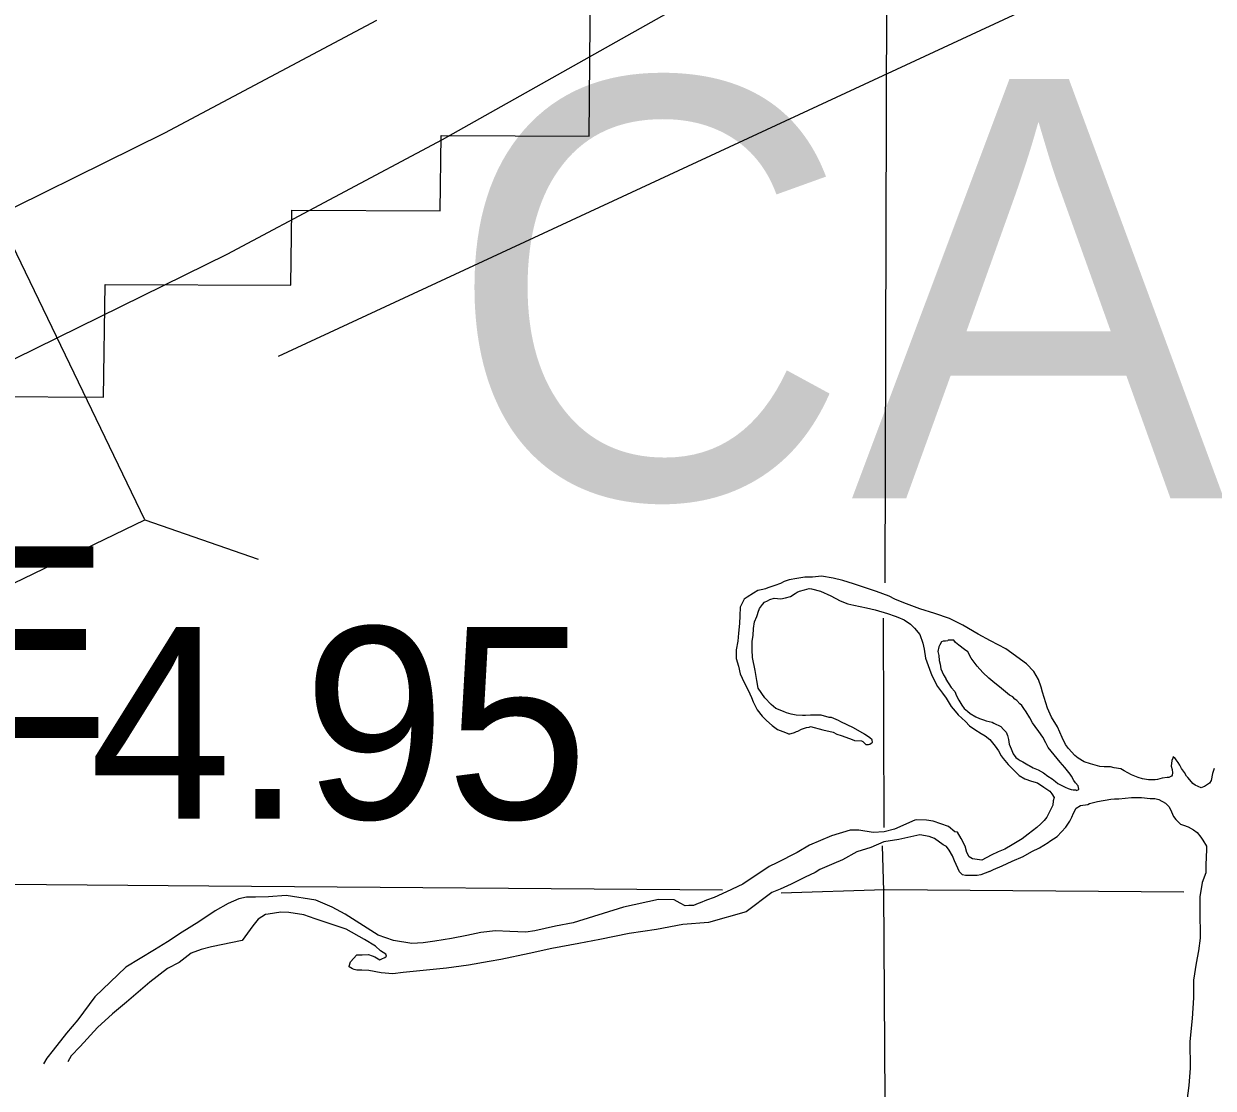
# Model space of a CAD drawing. Extents: x 369523 to 838377, y 495025 to 936819.
# Drawn here: x 586571 to 591813, y 797650 to 802341 of the extents above; entities that cross this region are included whole.
import ezdxf

# ---------------------------------------------------------------- set-up
doc = ezdxf.new("R2010")
doc.units = 0
for name, color, linetype in [('21', 7, 'Continuous'), ('DSN_DRFT_Common-Annotations', 7, 'Continuous'), ('DSN_DRFT_Junk-No-Plot', 7, 'Continuous'), ('Level 10', 7, 'Continuous'), ('Level 11', 7, 'Continuous'), ('Level 2', 7, 'Continuous'), ('Level 21', 7, 'Continuous'), ('Level 22', 7, 'Continuous')]:
    doc.layers.add(name, color=color, linetype=linetype)

msp = doc.modelspace()

# ---------------------------------------------------------------- linework, layer by layer
at = {"layer": '21'}
msp.add_lwpolyline([(596237.3, 808365.2), (591012.6, 802415.3), (587691.5, 800875.6)], dxfattribs=at)
at = {"layer": 'Level 10'}
for points in [[(591203.2, 799116.8), (591175.4, 799147), (591161.6, 799165.1), (591147.8, 799195.2), (591126.1, 799243.4), (591100.5, 799285.6), (591082.8, 799325.7), (591061.2, 799395.9), (591055.4, 799417.9), (591043.6, 799452), (591021.9, 799486.2), (590990.2, 799520.4), (590898.8, 799587), (590831.1, 799621.4), (590777.4, 799651.8), (590709.8, 799690.2), (590650.1, 799720.6), (590586.4, 799743), (590520.6, 799763.4), (590448.9, 799789.9), (590409.1, 799806.1), (590385.2, 799818.3), (590329.5, 799838.6), (590297.6, 799848.9), (590227.9, 799873.3), (590180.1, 799887.6), (590138.2, 799897.9), (590086.4, 799906.2), (590046.4, 799902.4), (590012.5, 799902.6), (589978.5, 799896.8), (589944.6, 799891), (589922.6, 799883.2), (589906.5, 799875.2), (589880.5, 799865.4), (589850.5, 799855.6), (589840.5, 799851.6), (589828.5, 799847.7), (589806.5, 799843.8), (589786.5, 799832), (589758.4, 799814.1), (589746.4, 799806.2), (589728.2, 799770.3), (589726, 799732.3), (589725.8, 799698.2), (589721.5, 799656.2), (589717.3, 799620.2), (589711.1, 799582.2), (589710.8, 799544.2), (589720.6, 799510.1), (589728.3, 799476.1), (589746.1, 799437.9), (589763.8, 799403.8), (589777.6, 799371.7), (589785.5, 799353.6), (589803.2, 799317.5), (589825, 799289.4), (589844.8, 799271.2), (589868.6, 799249.1), (589892.5, 799230.9), (589916.4, 799222.8), (589942.3, 799212.6), (589942.2, 799210.6), (589968.2, 799218.4), (589976.3, 799222.4), (589982.3, 799224.4), (589998.3, 799232.3), (590002.3, 799234.2), (590020.3, 799240.1), (590032.3, 799242.1), (590038.3, 799244), (590092.1, 799229.7), (590137.9, 799219.4), (590153.8, 799211.3), (590173.8, 799205.2), (590209.6, 799190.9), (590221.6, 799186.9), (590231.5, 799182.8), (590263.4, 799180.6), (590269.4, 799178.6), (590281.3, 799164.5), (590293.3, 799164.4), (590299.3, 799166.4), (590305.3, 799170.4), (590311.3, 799174.3), (590309.4, 799186.3), (590299.4, 799194.4), (590275.6, 799210.6), (590227.9, 799238.9), (590172.1, 799265.2), (590162.2, 799271.3), (590130.3, 799283.5), (590120.4, 799283.6), (590084.5, 799293.8), (590062.5, 799293.9), (590038.6, 799294.1), (590016.6, 799292.2), (590002.6, 799292.3), (589974.7, 799294.4), (589952.8, 799298.6), (589932.9, 799304.7)], [(591203.2, 799116.8), (591175.4, 799147), (591161.6, 799165.1), (591147.8, 799195.2), (591126.1, 799243.4), (591100.5, 799285.6), (591082.8, 799325.7), (591061.2, 799395.9), (591055.4, 799417.9), (591043.6, 799452), (591021.9, 799486.2), (590990.2, 799520.4), (590898.8, 799587), (590831.1, 799621.4), (590777.4, 799651.8), (590709.8, 799690.2), (590650.1, 799720.6), (590586.4, 799743), (590520.6, 799763.4), (590448.9, 799789.9), (590409.1, 799806.1), (590385.2, 799818.3), (590329.5, 799838.6), (590297.6, 799848.9), (590227.9, 799873.3), (590180.1, 799887.6), (590138.2, 799897.9), (590086.4, 799906.2), (590046.4, 799902.4), (590012.5, 799902.6), (589978.5, 799896.8), (589944.6, 799891), (589922.6, 799883.2), (589906.5, 799875.2), (589880.5, 799865.4), (589850.5, 799855.6), (589840.5, 799851.6), (589828.5, 799847.7), (589806.5, 799843.8), (589786.5, 799832), (589758.4, 799814.1), (589746.4, 799806.2), (589728.2, 799770.3), (589726, 799732.3), (589725.8, 799698.2), (589721.5, 799656.2), (589717.3, 799620.2), (589711.1, 799582.2), (589710.8, 799544.2), (589720.6, 799510.1), (589728.3, 799476.1), (589746.1, 799437.9), (589763.8, 799403.8), (589777.6, 799371.7), (589785.5, 799353.6), (589803.2, 799317.5), (589825, 799289.4), (589844.8, 799271.2), (589868.6, 799249.1), (589892.5, 799230.9), (589916.4, 799222.8), (589942.3, 799212.6), (589942.2, 799210.6), (589968.2, 799218.4), (589976.3, 799222.4), (589982.3, 799224.4), (589998.3, 799232.3), (590002.3, 799234.2), (590020.3, 799240.1), (590032.3, 799242.1), (590038.3, 799244), (590092.1, 799229.7), (590137.9, 799219.4), (590153.8, 799211.3), (590173.8, 799205.2), (590209.6, 799190.9), (590221.6, 799186.9), (590231.5, 799182.8), (590263.4, 799180.6), (590269.4, 799178.6), (590281.3, 799164.5), (590293.3, 799164.4), (590299.3, 799166.4), (590305.3, 799170.4), (590311.3, 799174.3), (590309.4, 799186.3), (590299.4, 799194.4), (590275.6, 799210.6), (590227.9, 799238.9), (590172.1, 799265.2), (590162.2, 799271.3), (590130.3, 799283.5), (590120.4, 799283.6), (590084.5, 799293.8), (590062.5, 799293.9), (590038.6, 799294.1), (590016.6, 799292.2), (590002.6, 799292.3), (589974.7, 799294.4), (589952.8, 799298.6), (589932.9, 799304.7)], [(589932.9, 799304.7), (589918.9, 799310.8), (589885.1, 799323), (589865.2, 799341.1), (589837.5, 799371.3), (589807.8, 799413.5), (589802, 799447.6), (589794.3, 799491.7), (589782.7, 799547.8), (589780.9, 799581.8), (589781.2, 799619.8), (589785.3, 799645.8), (589787.5, 799675.8), (589791.7, 799705.8), (589801.8, 799729.8), (589803.9, 799737.8), (589807.9, 799747.8), (589814, 799763.7), (589822.1, 799775.7), (589826.1, 799781.7), (589836.1, 799791.6), (589848.2, 799797.6), (589858.2, 799803.5), (589878.2, 799809.4), (589908.1, 799807.2), (589928.1, 799811.1), (589950.1, 799816.9), (589970.1, 799830.8), (589980.1, 799836.8), (589990.2, 799840.7), (590012.1, 799846.6), (590032.1, 799852.5), (590042.1, 799850.4), (590082, 799840.2), (590127.8, 799819.9), (590169.5, 799797.6), (590203.4, 799785.4), (590229.3, 799779.2), (590285.1, 799766.9), (590323, 799758.6), (590376.8, 799742.3), (590410.6, 799730.1), (590422.6, 799726), (590450.5, 799713.8), (590478.3, 799695.6), (590496.1, 799677.5), (590519.9, 799649.4), (590533.6, 799611.3), (590539.5, 799585.2), (590545.2, 799545.1), (590562.9, 799497), (590572.7, 799468.9), (590598.3, 799420.7), (590620.1, 799390.6), (590635.9, 799368.5), (590657.6, 799332.3), (590675.5, 799312.2), (590689.3, 799296.1), (590721.1, 799265.9), (590738.9, 799247.8), (590762.8, 799231.6), (590790.6, 799213.4), (590808.5, 799203.3), (590828.4, 799187.2), (590852.1, 799157), (590866, 799136.9), (590877.8, 799114.8), (590887.7, 799102.8), (590909.5, 799076.6), (590931.3, 799054.5), (590957.1, 799028.3), (590983, 799014.1), (591012.8, 799003.9), (591038.7, 798995.8), (591066.6, 798977.6), (591092.4, 798959.4), (591102.3, 798947.4), (591112.2, 798931.3), (591108.1, 798917.3), (591106, 798897.3), (591095.9, 798877.3), (591079.7, 798845.4), (591067.6, 798829.5), (591053.6, 798815.6), (591035.5, 798799.7), (590997.4, 798769.9), (590971.3, 798750), (590927.2, 798722.3), (590895.2, 798704.5), (590865.2, 798692.6), (590835.1, 798676.8), (590793.1, 798655)], [(589932.9, 799304.7), (589918.9, 799310.8), (589885.1, 799323), (589865.2, 799341.1), (589837.5, 799371.3), (589807.8, 799413.5), (589802, 799447.6), (589794.3, 799491.7), (589782.7, 799547.8), (589780.9, 799581.8), (589781.2, 799619.8), (589785.3, 799645.8), (589787.5, 799675.8), (589791.7, 799705.8), (589801.8, 799729.8), (589803.9, 799737.8), (589807.9, 799747.8), (589814, 799763.7), (589822.1, 799775.7), (589826.1, 799781.7), (589836.1, 799791.6), (589848.2, 799797.6), (589858.2, 799803.5), (589878.2, 799809.4), (589908.1, 799807.2), (589928.1, 799811.1), (589950.1, 799816.9), (589970.1, 799830.8), (589980.1, 799836.8), (589990.2, 799840.7), (590012.1, 799846.6), (590032.1, 799852.5), (590042.1, 799850.4), (590082, 799840.2), (590127.8, 799819.9), (590169.5, 799797.6), (590203.4, 799785.4), (590229.3, 799779.2), (590285.1, 799766.9), (590323, 799758.6), (590376.8, 799742.3), (590410.6, 799730.1), (590422.6, 799726), (590450.5, 799713.8), (590478.3, 799695.6), (590496.1, 799677.5), (590519.9, 799649.4), (590533.6, 799611.3), (590539.5, 799585.2), (590545.2, 799545.1), (590562.9, 799497), (590572.7, 799468.9), (590598.3, 799420.7), (590620.1, 799390.6), (590635.9, 799368.5), (590657.6, 799332.3), (590675.5, 799312.2), (590689.3, 799296.1), (590721.1, 799265.9), (590738.9, 799247.8), (590762.8, 799231.6), (590790.6, 799213.4), (590808.5, 799203.3), (590828.4, 799187.2), (590852.1, 799157), (590866, 799136.9), (590877.8, 799114.8), (590887.7, 799102.8), (590909.5, 799076.6), (590931.3, 799054.5), (590957.1, 799028.3), (590983, 799014.1), (591012.8, 799003.9), (591038.7, 798995.8), (591066.6, 798977.6), (591092.4, 798959.4), (591102.3, 798947.4), (591112.2, 798931.3), (591108.1, 798917.3), (591106, 798897.3), (591095.9, 798877.3), (591079.7, 798845.4), (591067.6, 798829.5), (591053.6, 798815.6), (591035.5, 798799.7), (590997.4, 798769.9), (590971.3, 798750), (590927.2, 798722.3), (590895.2, 798704.5), (590865.2, 798692.6), (590835.1, 798676.8), (590793.1, 798655)], [(590915.4, 799382.8), (590871.8, 799419.1), (590849.9, 799435.2), (590824.1, 799457.4), (590798.3, 799481.6), (590772.5, 799509.7), (590746.8, 799545.9), (590731, 799574), (590717.1, 799584.1), (590691.3, 799602.3), (590677.4, 799614.4), (590669.5, 799624.4), (590645.5, 799624.6), (590643.5, 799622.6), (590633.5, 799620.7), (590623.5, 799620.7), (590615.5, 799616.8), (590607.5, 799604.8), (590603.4, 799594.8), (590599.3, 799574.8), (590603.2, 799556.8), (590605, 799534.8), (590608.9, 799518.7), (590612.8, 799498.7), (590624.6, 799472.6), (590634.5, 799456.5), (590634.4, 799452.5)], [(590915.4, 799382.8), (590871.8, 799419.1), (590849.9, 799435.2), (590824.1, 799457.4), (590798.3, 799481.6), (590772.5, 799509.7), (590746.8, 799545.9), (590731, 799574), (590717.1, 799584.1), (590691.3, 799602.3), (590677.4, 799614.4), (590669.5, 799624.4), (590645.5, 799624.6), (590643.5, 799622.6), (590633.5, 799620.7), (590623.5, 799620.7), (590615.5, 799616.8), (590607.5, 799604.8), (590603.4, 799594.8), (590599.3, 799574.8), (590603.2, 799556.8), (590605, 799534.8), (590608.9, 799518.7), (590612.8, 799498.7), (590624.6, 799472.6), (590634.5, 799456.5), (590634.4, 799452.5)], [(590634.4, 799452.5), (590658.2, 799416.4), (590674, 799398.3), (590681.9, 799380.2), (590691.7, 799360.1), (590705.6, 799338), (590715.5, 799324), (590729.4, 799311.9), (590741.3, 799301.8), (590767.1, 799287.6), (590783, 799279.5), (590801, 799273.4), (590812.9, 799269.3), (590838.8, 799263.2), (590846.8, 799259.1), (590876.6, 799244.9), (590888.5, 799230.8), (590900.4, 799218.8), (590906.3, 799204.7), (590910.2, 799186.7), (590914.1, 799166.6), (590921.9, 799146.6), (590931.8, 799124.5), (590943.6, 799108.4), (590953.6, 799100.4), (590961.5, 799094.3), (590973.5, 799088.2), (590995.3, 799076.1), (591001.3, 799072), (591019.2, 799061.9), (591041.1, 799053.8), (591065, 799039.6), (591084.8, 799025.5), (591102.7, 799013.4), (591118.6, 799001.3), (591128.6, 798993.2), (591152.4, 798981.1), (591160.4, 798977), (591174.3, 798970.9), (591186.3, 798966.9), (591196.2, 798964.8), (591202.2, 798964.8), (591208.2, 798964.7), (591210.2, 798962.7), (591218.2, 798964.7), (591220.2, 798968.6), (591218.3, 798982.7), (591206.4, 798996.8), (591198.5, 799006.8), (591188.6, 799024.9), (591182.7, 799034.9), (591158.9, 799063.1), (591139.1, 799087.2), (591111.4, 799119.4), (591085.6, 799151.6), (591075.8, 799171.7), (591062, 799197.8), (591044.2, 799221.9), (591028.3, 799244), (591016.5, 799260.1), (591004.6, 799282.2), (590988.8, 799308.3), (590978.9, 799324.4), (590969, 799336.4), (590961.1, 799344.5), (590947.2, 799358.6), (590939.3, 799364.6), (590929.4, 799374.7), (590915.4, 799382.8)], [(590634.4, 799452.5), (590658.2, 799416.4), (590674, 799398.3), (590681.9, 799380.2), (590691.7, 799360.1), (590705.6, 799338), (590715.5, 799324), (590729.4, 799311.9), (590741.3, 799301.8), (590767.1, 799287.6), (590783, 799279.5), (590801, 799273.4), (590812.9, 799269.3), (590838.8, 799263.2), (590846.8, 799259.1), (590876.6, 799244.9), (590888.5, 799230.8), (590900.4, 799218.8), (590906.3, 799204.7), (590910.2, 799186.7), (590914.1, 799166.6), (590921.9, 799146.6), (590931.8, 799124.5), (590943.6, 799108.4), (590953.6, 799100.4), (590961.5, 799094.3), (590973.5, 799088.2), (590995.3, 799076.1), (591001.3, 799072), (591019.2, 799061.9), (591041.1, 799053.8), (591065, 799039.6), (591084.8, 799025.5), (591102.7, 799013.4), (591118.6, 799001.3), (591128.6, 798993.2), (591152.4, 798981.1), (591160.4, 798977), (591174.3, 798970.9), (591186.3, 798966.9), (591196.2, 798964.8), (591202.2, 798964.8), (591208.2, 798964.7), (591210.2, 798962.7), (591218.2, 798964.7), (591220.2, 798968.6), (591218.3, 798982.7), (591206.4, 798996.8), (591198.5, 799006.8), (591188.6, 799024.9), (591182.7, 799034.9), (591158.9, 799063.1), (591139.1, 799087.2), (591111.4, 799119.4), (591085.6, 799151.6), (591075.8, 799171.7), (591062, 799197.8), (591044.2, 799221.9), (591028.3, 799244), (591016.5, 799260.1), (591004.6, 799282.2), (590988.8, 799308.3), (590978.9, 799324.4), (590969, 799336.4), (590961.1, 799344.5), (590947.2, 799358.6), (590939.3, 799364.6), (590929.4, 799374.7), (590915.4, 799382.8)], [(591817.6, 799059.1), (591809.5, 799037.1), (591803.3, 799007.1), (591797.3, 798995.2), (591775.2, 798979.3), (591773.2, 798979.3), (591759.2, 798973.4), (591733.3, 798985.5), (591723.4, 798993.6), (591709.5, 799009.7), (591701.6, 799019.7), (591695.7, 799025.8), (591685.8, 799041.9), (591673.9, 799059.9), (591666, 799074), (591658.1, 799086.1), (591650.2, 799098.1), (591644.3, 799106.2), (591640.3, 799108.2), (591636.3, 799112.2), (591634.3, 799104.2), (591630.2, 799094.2), (591628.1, 799070.2), (591632, 799054.2), (591633.9, 799040.2), (591631.8, 799030.2), (591629.8, 799026.2), (591617.8, 799020.3), (591609.8, 799020.3), (591587.8, 799016.4), (591567.8, 799010.6), (591557.8, 799008.6), (591527.9, 799008.8), (591502, 799013), (591482, 799019.1), (591452.2, 799031.3), (591420.3, 799049.5), (591406.4, 799057.6), (591376.5, 799061.8), (591360.6, 799065.9), (591332.6, 799066), (591312.7, 799068.2), (591272.8, 799080.4), (591244.9, 799088.6), (591217.1, 799104.8), (591203.2, 799116.8)], [(591817.6, 799059.1), (591809.5, 799037.1), (591803.3, 799007.1), (591797.3, 798995.2), (591775.2, 798979.3), (591773.2, 798979.3), (591759.2, 798973.4), (591733.3, 798985.5), (591723.4, 798993.6), (591709.5, 799009.7), (591701.6, 799019.7), (591695.7, 799025.8), (591685.8, 799041.9), (591673.9, 799059.9), (591666, 799074), (591658.1, 799086.1), (591650.2, 799098.1), (591644.3, 799106.2), (591640.3, 799108.2), (591636.3, 799112.2), (591634.3, 799104.2), (591630.2, 799094.2), (591628.1, 799070.2), (591632, 799054.2), (591633.9, 799040.2), (591631.8, 799030.2), (591629.8, 799026.2), (591617.8, 799020.3), (591609.8, 799020.3), (591587.8, 799016.4), (591567.8, 799010.6), (591557.8, 799008.6), (591527.9, 799008.8), (591502, 799013), (591482, 799019.1), (591452.2, 799031.3), (591420.3, 799049.5), (591406.4, 799057.6), (591376.5, 799061.8), (591360.6, 799065.9), (591332.6, 799066), (591312.7, 799068.2), (591272.8, 799080.4), (591244.9, 799088.6), (591217.1, 799104.8), (591203.2, 799116.8)], [(590826.7, 798604.8), (590844.7, 798614.7), (590882.7, 798630.5), (590926.8, 798650.2), (590974.8, 798671.9), (591012.9, 798693.7), (591046.9, 798709.5), (591085, 798733.3), (591093, 798739.3), (591125.1, 798759.1), (591163.3, 798800.9), (591181.4, 798826.8), (591189.5, 798844.8), (591197.6, 798862.7), (591209.7, 798884.7), (591227.7, 798896.6), (591259.7, 798900.4), (591267.7, 798904.3), (591303.7, 798914.1), (591361.7, 798923.8), (591377.6, 798925.7), (591397.6, 798925.5), (591453.5, 798931.2), (591497.4, 798930.9), (591535.3, 798926.7), (591555.3, 798926.6), (591573.2, 798922.5), (591603.1, 798906.3), (591618.9, 798890.2), (591628.8, 798868.1), (591638.6, 798848), (591648.5, 798834), (591654.5, 798827.9), (591664.4, 798817.8), (591668.4, 798813.8), (591682.3, 798809.7), (591702.2, 798801.6), (591726.1, 798789.4), (591742, 798777.3), (591757.8, 798757.2), (591767.7, 798743.2), (591783.5, 798717.1), (591783.4, 798703), (591781, 798635), (591780.8, 798599), (591764.5, 798557.1), (591754.2, 798493.1), (591753.8, 798435), (591755, 798311), (591748.7, 798255), (591738.3, 798201), (591725.9, 798127), (591725.4, 798049), (591720.8, 797956.9), (591710.2, 797856.9), (591711.5, 797738.8), (591705, 797662.8), (591694.4, 797572.8)], [(590826.7, 798604.8), (590844.7, 798614.7), (590882.7, 798630.5), (590926.8, 798650.2), (590974.8, 798671.9), (591012.9, 798693.7), (591046.9, 798709.5), (591085, 798733.3), (591093, 798739.3), (591125.1, 798759.1), (591163.3, 798800.9), (591181.4, 798826.8), (591189.5, 798844.8), (591197.6, 798862.7), (591209.7, 798884.7), (591227.7, 798896.6), (591259.7, 798900.4), (591267.7, 798904.3), (591303.7, 798914.1), (591361.7, 798923.8), (591377.6, 798925.7), (591397.6, 798925.5), (591453.5, 798931.2), (591497.4, 798930.9), (591535.3, 798926.7), (591555.3, 798926.6), (591573.2, 798922.5), (591603.1, 798906.3), (591618.9, 798890.2), (591628.8, 798868.1), (591638.6, 798848), (591648.5, 798834), (591654.5, 798827.9), (591664.4, 798817.8), (591668.4, 798813.8), (591682.3, 798809.7), (591702.2, 798801.6), (591726.1, 798789.4), (591742, 798777.3), (591757.8, 798757.2), (591767.7, 798743.2), (591783.5, 798717.1), (591783.4, 798703), (591781, 798635), (591780.8, 798599), (591764.5, 798557.1), (591754.2, 798493.1), (591753.8, 798435), (591755, 798311), (591748.7, 798255), (591738.3, 798201), (591725.9, 798127), (591725.4, 798049), (591720.8, 797956.9), (591710.2, 797856.9), (591711.5, 797738.8), (591705, 797662.8), (591694.4, 797572.8)], [(590793.1, 798655), (590752.1, 798661.6), (590738, 798669.4), (590727.6, 798689.2), (590719.1, 798717.1), (590702.5, 798750.9), (590686.1, 798778.6), (590674, 798780.4), (590645.7, 798803.9), (590579.4, 798826.7), (590549.3, 798832.2), (590507.4, 798833.4), (590497.4, 798831.3), (590408.3, 798791.6), (590362.6, 798780.8), (590314.7, 798777.9), (590250.6, 798786.8), (590212.7, 798788.1), (590131.3, 798762.6), (590034.2, 798720.8), (589978.8, 798689.8), (589889.8, 798644.1), (589856.2, 798627.5), (589739.8, 798549.3), (589668.5, 798516), (589613, 798490.9), (589579.3, 798478.3), (589551.5, 798467.8), (589543.6, 798463.6), (589521.8, 798455.2), (589501.9, 798454.9), (589485.9, 798454.6), (589463.7, 798466.2), (589437.5, 798479.8), (589367.6, 798482.5), (589214.5, 798447.7), (588992.1, 798379.6), (588914.5, 798364.2), (588823, 798344.5), (588783.2, 798337.8), (588713.2, 798340.5), (588649.3, 798343.4), (588585.5, 798336.2), (588523.9, 798323.1), (588456.2, 798309.9), (588382.5, 798298.5), (588330.7, 798291.6), (588280.9, 798288.7), (588200.8, 798301.3), (588132.5, 798324.1), (587987, 798417.6), (587930.6, 798448.6), (587858.1, 798479.3), (587728, 798499), (587650.2, 798493.6), (587592.3, 798492.6), (587552.4, 798491.8), (587518.6, 798485.2), (587471, 798464.3), (587413.7, 798431.3), (587342.7, 798383.9), (587269.6, 798338.6), (587204.5, 798295.3), (587147.2, 798260.3), (587020.8, 798183.9), (586883.4, 798053.3), (586809.4, 797951.8), (586758.5, 797892.8), (586700, 797817.7), (586672.7, 797783.1), (586657.8, 797757.2)], [(590826.7, 798604.8), (590789.3, 798590.2), (590773.4, 798587.9), (590745.4, 798587.4), (590721.5, 798587), (590707.4, 798590.7), (590695.2, 798604.5), (590672.4, 798652.2), (590664, 798674.1), (590649.5, 798699.8), (590637.3, 798715.6), (590623.2, 798723.4), (590584.7, 798750.7), (590560.6, 798760.3), (590520.5, 798767.6), (590427.1, 798745.9), (590361.4, 798736.7), (590303.9, 798711.6), (590242.3, 798692.5), (590179.1, 798657.3), (590141.5, 798640.6), (590080, 798613.5), (590058.3, 798601.1), (590014.8, 798580.3), (589953.4, 798549.1), (589903.9, 798528.2), (589868.2, 798513.5), (589753.9, 798427.4), (589589.1, 798380.4), (589475.4, 798372.3), (589360, 798350.2), (589238.5, 798332), (589109.2, 798305.6), (589017.7, 798288), (588898.3, 798265.8), (588798.8, 798244), (588673.5, 798217.7), (588621.8, 798208.7), (588530.2, 798193.1), (588434.6, 798179.3), (588243.3, 798159.9), (588197.4, 798155), (588145.5, 798158.1), (588091.3, 798169.1), (588061.4, 798170.6), (588039.4, 798170.2), (588027.4, 798174), (588019.3, 798175.8), (588005.2, 798185.6), (588005.2, 798187.6), (588010.8, 798207.7), (588038.2, 798238.3), (588062.1, 798238.7), (588090.1, 798239.2), (588106.2, 798233.5), (588118.2, 798229.7), (588140.4, 798216.1), (588148.3, 798220.2), (588162.2, 798226.5), (588170.1, 798232.6), (588165.9, 798240.6), (588143.7, 798256.2), (588121.4, 798275.8), (588072.9, 798305), (587992.2, 798351.6), (587970.1, 798359.2), (587903.8, 798380), (587855.6, 798397.2), (587805.4, 798414.3), (587739.3, 798425.1), (587703.3, 798426.5), (587647.6, 798417.5), (587635.6, 798415.2), (587604.1, 798394.6), (587580.6, 798366.2), (587533.9, 798301.3), (587398.6, 798272.8), (587352.9, 798262), (587309.3, 798245.2), (587256.1, 798204.1), (587204.7, 798177.2), (587125.9, 798117.7), (587064.9, 798064.5), (587023.6, 798029.7), (586962.6, 797978.6), (586895.9, 797917.3), (586819.5, 797833.8), (586780.3, 797793.1), (586765.8, 797767.1)]]:
    msp.add_lwpolyline(points, dxfattribs=at)
at = {"layer": 'Level 11'}
for points in [[(590100, 802778.5), (588414.2, 801830), (587465.6, 801324.6), (586532, 800864.7)], [(588126, 802356.3), (587191.8, 801858.6), (586269, 801404)]]:
    msp.add_lwpolyline(points, dxfattribs=at)
at = {"layer": 'Level 2'}
msp.add_lwpolyline([(585075.8, 799221.5), (586236.2, 799183.7), (586231.5, 800709.9), (586431.5, 800708.9), (586431.4, 800699.1), (586922.5, 800696.2), (586929.5, 801192.5), (587748, 801189.1), (587752.6, 801519.9), (588406.5, 801517.4), (588410, 801848.4), (589062.8, 801846.2), (589067.9, 802508.8), (590369.2, 802505.3)], dxfattribs=at)
at = {"layer": 'Level 21'}
msp.add_line((587104.8, 800155.2), (587603.4, 799981.4), dxfattribs=at)
msp.add_lwpolyline([(587104.8, 800155.2), (586071.4, 802294.7), (585358.2, 801950.3), (586391.6, 799810.8)], close=True, dxfattribs=at)
at = {"layer": 'Level 22'}
for points in [[(590366.7, 799878.2), (590373.9, 802465.5)], [(590362.2, 798798.8), (590359.5, 799721.9)], [(590395, 793226.5), (590361.3, 798520.4), (590355.7, 798718.6)], [(587386.8, 798541.1), (585061.3, 798559.1), (584084.2, 798539.7)], [(589650.4, 798523.6), (587386.8, 798541.1)], [(591683.2, 798514.2), (590365.2, 798524.5), (589908.2, 798510.3)]]:
    msp.add_lwpolyline(points, dxfattribs=at)

# ---------------------------------------------------------------- texts
at = {"layer": '21'}
msp.add_text('EDGE OF THE BRIDGE', height=844.798, dxfattribs=at).set_placement((574646.2, 799193.1))
at = {"layer": 'DSN_DRFT_Common-Annotations'}
msp.add_text('CADDO VALLEY', height=1847.996, dxfattribs=at).set_placement((588431.7, 800249.9))
at = {"layer": 'DSN_DRFT_Junk-No-Plot'}
msp.add_text('4.95', height=844.8, dxfattribs=at).set_placement((586860.2, 798837.8))

doc.saveas('drawing.dxf')
